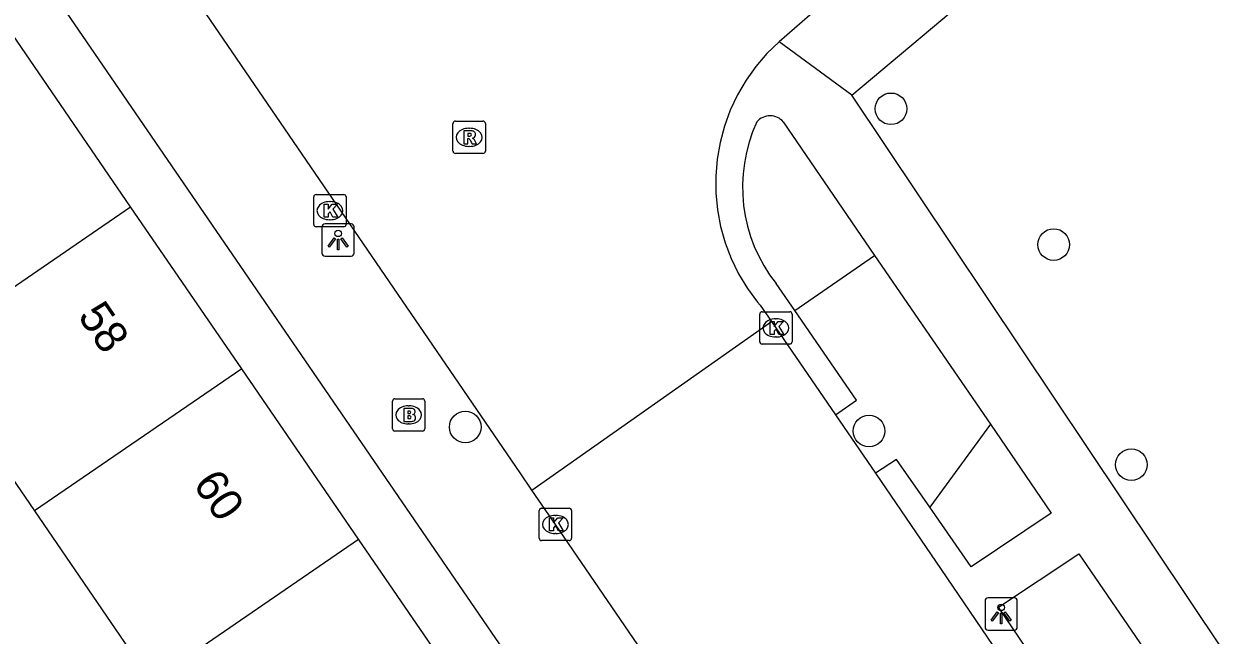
# Model space of a CAD drawing. Extents: x 157466 to 158888, y 383063 to 384677.
# Drawn here: x 158629.25 to 158666.28, y 383768.97 to 383787.87 of the extents above; entities that cross this region are included whole.
import ezdxf

# ---------------------------------------------------------------- set-up
doc = ezdxf.new("R2010")
doc.units = 0
for name, color, linetype in [('IMGEO_Boom', 7, 'Continuous'), ('IMGEO_Brandkraan', 7, 'Continuous'), ('IMGEO_Groenvoorziening', 7, 'Continuous'), ('IMGEO_Kolk', 7, 'Continuous'), ('IMGEO_Lichtpunt', 7, 'Continuous'), ('IMGEO_Pand', 7, 'Continuous'), ('IMGEO_Pand_nummerreeks', 7, 'Continuous'), ('IMGEO_Rijbaan_lokaal_open', 7, 'Continuous'), ('IMGEO_Rioolput', 7, 'Continuous'), ('IMGEO_Voetpad_open', 7, 'Continuous')]:
    doc.layers.add(name, color=color, linetype=linetype)

msp = doc.modelspace()

# ---------------------------------------------------------------- linework, layer by layer
at = {"layer": 'IMGEO_Boom'}
for centre in [(158656.067, 383785.244), (158661.099, 383781.047), (158642.898, 383775.404), (158655.389, 383775.278), (158663.504, 383774.239)]:
    msp.add_circle(centre, 0.489, dxfattribs=at)
at = {"layer": 'IMGEO_Brandkraan'}
for p, q in [((158640.648, 383775.352), (158640.648, 383776.204)), ((158640.723, 383776.278), (158641.575, 383776.278)), ((158641.136, 383776.058), (158641.161, 383776.058)), ((158641.649, 383776.204), (158641.649, 383775.352)), ((158641.575, 383775.278), (158640.723, 383775.278)), ((158641.159, 383775.498), (158641.134, 383775.498))]:
    msp.add_line(p, q, dxfattribs=at)
for points in [[(158640.648, 383775.352), (158640.648, 383776.204)], [(158640.723, 383776.278), (158641.575, 383776.278)], [(158641.649, 383776.204), (158641.649, 383775.352)], [(158640.996, 383775.978), (158640.996, 383775.578), (158641.209, 383775.578)], [(158641.227, 383775.978), (158640.996, 383775.978)], [(158641.175, 383775.897), (158641.121, 383775.897), (158641.121, 383775.821)], [(158641.121, 383775.821), (158641.174, 383775.821)], [(158641.183, 383775.745), (158641.121, 383775.745), (158641.121, 383775.664)], [(158641.121, 383775.664), (158641.183, 383775.664)], [(158641.575, 383775.278), (158640.723, 383775.278)]]:
    msp.add_lwpolyline(points, dxfattribs=at)
for centre, radius, start, end in [((158640.725, 383776.202), 0.0765, 91.552, 178.448), ((158640.725, 383776.202), 0.0765, 91.552, 178.448), ((158641.573, 383776.202), 0.0765, 1.552, 88.448), ((158641.573, 383776.202), 0.0765, 1.552, 88.448), ((158641.176, 383775.859), 0.0379, 267.8285, 90.9355), ((158641.184, 383775.704), 0.0404, 269.8759, 90.5077), ((158641.231, 383775.833), 0.145, 59.4692, 91.5367), ((158641.256, 383775.88), 0.0922, 285.5137, 58.1501), ((158641.261, 383775.688), 0.105, 301.3115, 78.989), ((158640.725, 383775.354), 0.0765, 181.552, 268.448), ((158640.725, 383775.354), 0.0765, 181.552, 268.448), ((158641.215, 383775.829), 0.251, 268.6676, 293.5347), ((158641.573, 383775.354), 0.0765, 271.552, 358.448), ((158641.573, 383775.354), 0.0765, 271.552, 358.448)]:
    msp.add_arc(centre, radius, start, end, dxfattribs=at)
for centre, major_axis, ratio, start_param, end_param in [((158641.135, 383775.778), (-0.387, 0.002), 0.722429, 4.712389, 7.853982), ((158641.16, 383775.778), (-0.39, 0.002), 0.717154, 1.570796, 4.712389)]:
    msp.add_ellipse(centre, major_axis=major_axis, ratio=ratio, start_param=start_param, end_param=end_param, dxfattribs=at)
at = {"layer": 'IMGEO_Groenvoorziening'}
for points in [[(158653.09, 383779.01), (158655.564, 383780.712)], [(158659.142, 383775.488), (158657.266, 383772.92)]]:
    msp.add_lwpolyline(points, dxfattribs=at)
at = {"layer": 'IMGEO_Kolk'}
for p, q in [((158638.213, 383781.669), (158638.213, 383782.521)), ((158638.288, 383782.595), (158639.14, 383782.595)), ((158638.701, 383782.375), (158638.726, 383782.375)), ((158639.214, 383782.521), (158639.214, 383781.669)), ((158639.14, 383781.595), (158638.288, 383781.595)), ((158638.724, 383781.815), (158638.699, 383781.815)), ((158652.009, 383778.042), (158652.009, 383778.894)), ((158652.084, 383778.968), (158652.936, 383778.968)), ((158652.497, 383778.748), (158652.522, 383778.748)), ((158653.01, 383778.894), (158653.01, 383778.042)), ((158652.936, 383777.968), (158652.084, 383777.968)), ((158652.52, 383778.188), (158652.495, 383778.188)), ((158645.188, 383771.965), (158645.188, 383772.817)), ((158645.263, 383772.891), (158646.115, 383772.891)), ((158646.189, 383772.817), (158646.189, 383771.965)), ((158645.676, 383772.671), (158645.701, 383772.671)), ((158645.699, 383772.111), (158645.674, 383772.111)), ((158646.115, 383771.891), (158645.263, 383771.891))]:
    msp.add_line(p, q, dxfattribs=at)
for points in [[(158638.213, 383781.669), (158638.213, 383782.521)], [(158638.288, 383782.595), (158639.14, 383782.595)], [(158639.214, 383782.521), (158639.214, 383781.669)], [(158638.534, 383782.295), (158638.657, 383782.295), (158638.657, 383782.144), (158638.787, 383782.295), (158638.951, 383782.295), (158638.805, 383782.144), (158638.958, 383781.895), (158638.806, 383781.895), (158638.721, 383782.059), (158638.657, 383781.992), (158638.657, 383781.895), (158638.534, 383781.895), (158638.534, 383782.295)], [(158639.14, 383781.595), (158638.288, 383781.595)], [(158652.009, 383778.042), (158652.009, 383778.894)], [(158652.084, 383778.968), (158652.936, 383778.968)], [(158652.33, 383778.668), (158652.453, 383778.668), (158652.453, 383778.517), (158652.583, 383778.668), (158652.747, 383778.668), (158652.601, 383778.517), (158652.754, 383778.268), (158652.602, 383778.268), (158652.517, 383778.432), (158652.453, 383778.365), (158652.453, 383778.268), (158652.33, 383778.268), (158652.33, 383778.668)], [(158653.01, 383778.894), (158653.01, 383778.042)], [(158652.936, 383777.968), (158652.084, 383777.968)], [(158645.188, 383771.965), (158645.188, 383772.817)], [(158645.263, 383772.891), (158646.115, 383772.891)], [(158646.189, 383772.817), (158646.189, 383771.965)], [(158645.509, 383772.591), (158645.632, 383772.591), (158645.632, 383772.44), (158645.762, 383772.591), (158645.926, 383772.591), (158645.78, 383772.44), (158645.933, 383772.191), (158645.781, 383772.191), (158645.696, 383772.355), (158645.632, 383772.288), (158645.632, 383772.191), (158645.509, 383772.191), (158645.509, 383772.591)], [(158646.115, 383771.891), (158645.263, 383771.891)]]:
    msp.add_lwpolyline(points, dxfattribs=at)
for centre, start, end in [((158638.29, 383782.519), 91.552, 178.448), ((158638.29, 383782.519), 91.552, 178.448), ((158639.138, 383782.519), 1.552, 88.448), ((158639.138, 383782.519), 1.552, 88.448), ((158638.29, 383781.671), 181.552, 268.448), ((158638.29, 383781.671), 181.552, 268.448), ((158639.138, 383781.671), 271.552, 358.448), ((158639.138, 383781.671), 271.552, 358.448), ((158652.086, 383778.892), 91.552, 178.448), ((158652.086, 383778.892), 91.552, 178.448), ((158652.934, 383778.892), 1.552, 88.448), ((158652.934, 383778.892), 1.552, 88.448), ((158652.086, 383778.044), 181.552, 268.448), ((158652.086, 383778.044), 181.552, 268.448), ((158652.934, 383778.044), 271.552, 358.448), ((158652.934, 383778.044), 271.552, 358.448), ((158645.265, 383772.815), 91.552, 178.448), ((158645.265, 383772.815), 91.552, 178.448), ((158646.113, 383772.815), 1.552, 88.448), ((158646.113, 383772.815), 1.552, 88.448), ((158645.265, 383771.967), 181.552, 268.448), ((158645.265, 383771.967), 181.552, 268.448), ((158646.113, 383771.967), 271.552, 358.448), ((158646.113, 383771.967), 271.552, 358.448)]:
    msp.add_arc(centre, 0.0765, start, end, dxfattribs=at)
for centre, major_axis, ratio, start_param, end_param in [((158638.7, 383782.095), (-0.387, 0.002), 0.722429, 4.712389, 7.853982), ((158638.725, 383782.095), (-0.39, 0.002), 0.717154, 1.570796, 4.712389), ((158652.496, 383778.468), (-0.387, 0.002), 0.722429, 4.712389, 7.853982), ((158652.521, 383778.468), (-0.39, 0.002), 0.717154, 1.570796, 4.712389), ((158645.675, 383772.391), (-0.387, 0.002), 0.722429, 4.712389, 7.853982), ((158645.7, 383772.391), (-0.39, 0.002), 0.717154, 1.570796, 4.712389)]:
    msp.add_ellipse(centre, major_axis=major_axis, ratio=ratio, start_param=start_param, end_param=end_param, dxfattribs=at)
at = {"layer": 'IMGEO_Lichtpunt'}
for p, q in [((158638.468, 383781.592), (158638.468, 383780.785)), ((158638.468, 383781.592), (158638.468, 383780.785)), ((158639.37, 383781.687), (158638.562, 383781.687)), ((158639.37, 383781.687), (158638.562, 383781.687)), ((158639.464, 383780.785), (158639.464, 383781.592)), ((158639.464, 383780.785), (158639.464, 383781.592)), ((158638.562, 383780.691), (158639.37, 383780.691)), ((158638.562, 383780.691), (158639.37, 383780.691)), ((158659.88, 383770.121), (158659.072, 383770.121)), ((158659.88, 383770.121), (158659.072, 383770.121)), ((158658.978, 383770.026), (158658.978, 383769.219)), ((158658.978, 383770.026), (158658.978, 383769.219)), ((158659.974, 383769.219), (158659.974, 383770.026)), ((158659.974, 383769.219), (158659.974, 383770.026)), ((158659.072, 383769.125), (158659.88, 383769.125)), ((158659.072, 383769.125), (158659.88, 383769.125))]:
    msp.add_line(p, q, dxfattribs=at)
for points in [[(158638.842, 383781.256), (158638.881, 383781.228), (158638.693, 383780.966), (158638.655, 383780.993), (158638.842, 383781.256)], [(158638.944, 383781.208), (158638.991, 383781.208), (158638.991, 383780.886), (158638.944, 383780.886), (158638.944, 383781.208)], [(158639.054, 383781.228), (158639.092, 383781.255), (158639.279, 383780.993), (158639.24, 383780.965), (158639.054, 383781.228)], [(158659.352, 383769.69), (158659.391, 383769.662), (158659.203, 383769.4), (158659.165, 383769.427), (158659.352, 383769.69)], [(158659.454, 383769.642), (158659.501, 383769.642), (158659.501, 383769.32), (158659.454, 383769.32), (158659.454, 383769.642)], [(158659.564, 383769.662), (158659.602, 383769.689), (158659.789, 383769.427), (158659.75, 383769.399), (158659.564, 383769.662)]]:
    msp.add_lwpolyline(points, dxfattribs=at)
for centre in [(158638.967, 383781.39), (158659.477, 383769.824)]:
    msp.add_circle(centre, 0.0994, dxfattribs=at)
for centre, start, end in [((158638.562, 383781.592), 90, 180), ((158638.562, 383781.592), 90, 180), ((158639.37, 383781.592), 0, 90), ((158639.37, 383781.592), 0, 90), ((158638.562, 383780.785), 180, 270), ((158638.562, 383780.785), 180, 270), ((158639.37, 383780.785), 270, 0), ((158639.37, 383780.785), 270, 360), ((158659.072, 383770.026), 90, 180), ((158659.072, 383770.026), 90, 180), ((158659.88, 383770.026), 0, 90), ((158659.88, 383770.026), 0, 90), ((158659.072, 383769.219), 180, 270), ((158659.072, 383769.219), 180, 270), ((158659.88, 383769.219), 270, 0), ((158659.88, 383769.219), 270, 360)]:
    msp.add_arc(centre, 0.0946, start, end, dxfattribs=at)
at = {"layer": 'IMGEO_Pand'}
for points in [[(158632.547, 383782.218), (158628.9, 383787.537)], [(158626.139, 383777.824), (158632.547, 383782.218)], [(158635.984, 383777.205), (158632.547, 383782.218)], [(158626.139, 383777.824), (158629.572, 383772.809)], [(158635.984, 383777.205), (158629.572, 383772.809)], [(158639.6, 383771.932), (158635.984, 383777.205)], [(158629.572, 383772.809), (158633.184, 383767.531)], [(158633.184, 383767.531), (158639.6, 383771.932)], [(158643.183, 383766.706), (158639.6, 383771.932)]]:
    msp.add_lwpolyline(points, dxfattribs=at)
at = {"layer": 'IMGEO_Rijbaan_lokaal_open'}
for points in [[(158644.96, 383773.449), (158644.601, 383773.986), (158634.215, 383789.176), (158633.85, 383789.701)], [(158654.04, 383788.54), (158653.561, 383788.136), (158652.605, 383787.317)], [(158652.605, 383787.317), (158652.23, 383786.951), (158651.888, 383786.554), (158651.584, 383786.127), (158651.319, 383785.675), (158651.096, 383785.201), (158650.915, 383784.71), (158650.78, 383784.203), (158650.69, 383783.687), (158650.646, 383783.165), (158650.65, 383782.641), (158650.7, 383782.12), (158650.796, 383781.605), (158650.938, 383781.1), (158651.125, 383780.611), (158651.355, 383780.14), (158651.626, 383779.691), (158651.935, 383779.269), (158652.019, 383779.167), (158652.377, 383778.67)], [(158644.96, 383773.449), (158652.377, 383778.67)], [(158652.377, 383778.67), (158652.509, 383778.467), (158654.348, 383775.779)], [(158654.348, 383775.779), (158655.585, 383773.972)], [(158655.585, 383773.972), (158657.617, 383771.002), (158662.043, 383764.496)], [(158658.76, 383753.265), (158658.306, 383753.912), (158650.939, 383764.724), (158645.69, 383772.392), (158644.96, 383773.449)]]:
    msp.add_lwpolyline(points, dxfattribs=at)
at = {"layer": 'IMGEO_Rioolput'}
for p, q in [((158642.52, 383783.937), (158642.52, 383784.789)), ((158642.595, 383784.863), (158643.447, 383784.863)), ((158643.008, 383784.643), (158643.033, 383784.643)), ((158643.521, 383784.789), (158643.521, 383783.937)), ((158643.447, 383783.863), (158642.595, 383783.863)), ((158643.031, 383784.083), (158643.006, 383784.083))]:
    msp.add_line(p, q, dxfattribs=at)
for points in [[(158642.52, 383783.937), (158642.52, 383784.789)], [(158642.595, 383784.863), (158643.447, 383784.863)], [(158643.109, 383784.561), (158642.857, 383784.563), (158642.857, 383784.163)], [(158643.521, 383784.789), (158643.521, 383783.937)], [(158642.857, 383784.163), (158642.981, 383784.163), (158642.981, 383784.325), (158642.992, 383784.325)], [(158643.035, 383784.482), (158642.981, 383784.482), (158642.981, 383784.401)], [(158642.981, 383784.401), (158643.033, 383784.401)], [(158643.039, 383784.296), (158643.11, 383784.163), (158643.25, 383784.163), (158643.185, 383784.289)], [(158643.447, 383783.863), (158642.595, 383783.863)]]:
    msp.add_lwpolyline(points, dxfattribs=at)
for centre, radius, start, end in [((158642.597, 383784.787), 0.0765, 91.552, 178.448), ((158642.597, 383784.787), 0.0765, 91.552, 178.448), ((158643.108, 383784.451), 0.109, 350.3612, 89.416), ((158643.445, 383784.787), 0.0765, 1.552, 88.448), ((158643.445, 383784.787), 0.0765, 1.552, 88.448), ((158642.991, 383784.272), 0.0533, 26.0293, 88.6989), ((158643.017, 383784.59), 0.19, 274.7715, 282.9687), ((158643.041, 383784.386), 0.0964, 77.0061, 93.1865), ((158643.055, 383784.443), 0.0378, 276.6634, 79.6772), ((158643.106, 383784.451), 0.112, 277.5842, 350.9817), ((158643.09, 383784.236), 0.108, 29.5134, 73.7905), ((158642.597, 383783.939), 0.0765, 181.552, 268.448), ((158642.597, 383783.939), 0.0765, 181.552, 268.448), ((158643.445, 383783.939), 0.0765, 271.552, 358.448), ((158643.445, 383783.939), 0.0765, 271.552, 358.448)]:
    msp.add_arc(centre, radius, start, end, dxfattribs=at)
for centre, major_axis, ratio, start_param, end_param in [((158643.007, 383784.363), (-0.387, 0.002), 0.722429, 4.712389, 7.853982), ((158643.032, 383784.363), (-0.39, 0.002), 0.717154, 1.570796, 4.712389)]:
    msp.add_ellipse(centre, major_axis=major_axis, ratio=ratio, start_param=start_param, end_param=end_param, dxfattribs=at)
at = {"layer": 'IMGEO_Voetpad_open'}
for points in [[(158588.131, 383850.092), (158652.33, 383756.474), (158655.135, 383752.418)], [(158654.861, 383785.667), (158661.583, 383791.317)], [(158654.861, 383785.667), (158652.605, 383787.317)], [(158690.092, 383733.531), (158678.869, 383750), (158678.435, 383750.637), (158675.17, 383755.464), (158670.522, 383762.258), (158654.861, 383785.667)], [(158652.738, 383784.838), (158655.564, 383780.712)], [(158655.564, 383780.712), (158659.142, 383775.488)], [(158653.09, 383779.01), (158652.516, 383779.842)], [(158654.348, 383775.779), (158655.006, 383776.229), (158653.09, 383779.01)], [(158659.142, 383775.488), (158661.026, 383772.737), (158658.55, 383771.075), (158657.266, 383772.92)], [(158657.266, 383772.92), (158656.235, 383774.4), (158655.585, 383773.972)], [(158661.756, 383766.347), (158659.393, 383769.832), (158661.883, 383771.482), (158664.641, 383767.453)]]:
    msp.add_lwpolyline(points, dxfattribs=at)
for centre, radius, start, end in [((158652.329, 383784.489), 0.538, 40.4113, 139.3082), ((158656.283, 383782.825), 4.805, 155.2064, 218.3715)]:
    msp.add_arc(centre, radius, start, end, dxfattribs=at)

# ---------------------------------------------------------------- texts
at = {"layer": 'IMGEO_Pand_nummerreeks'}
for s, p in [('58', (158630.891, 383778.833)), ('60', (158634.456, 383773.634))]:
    msp.add_text(s, height=1, rotation=304.4361, dxfattribs=at).set_placement(p)

doc.saveas('drawing.dxf')
